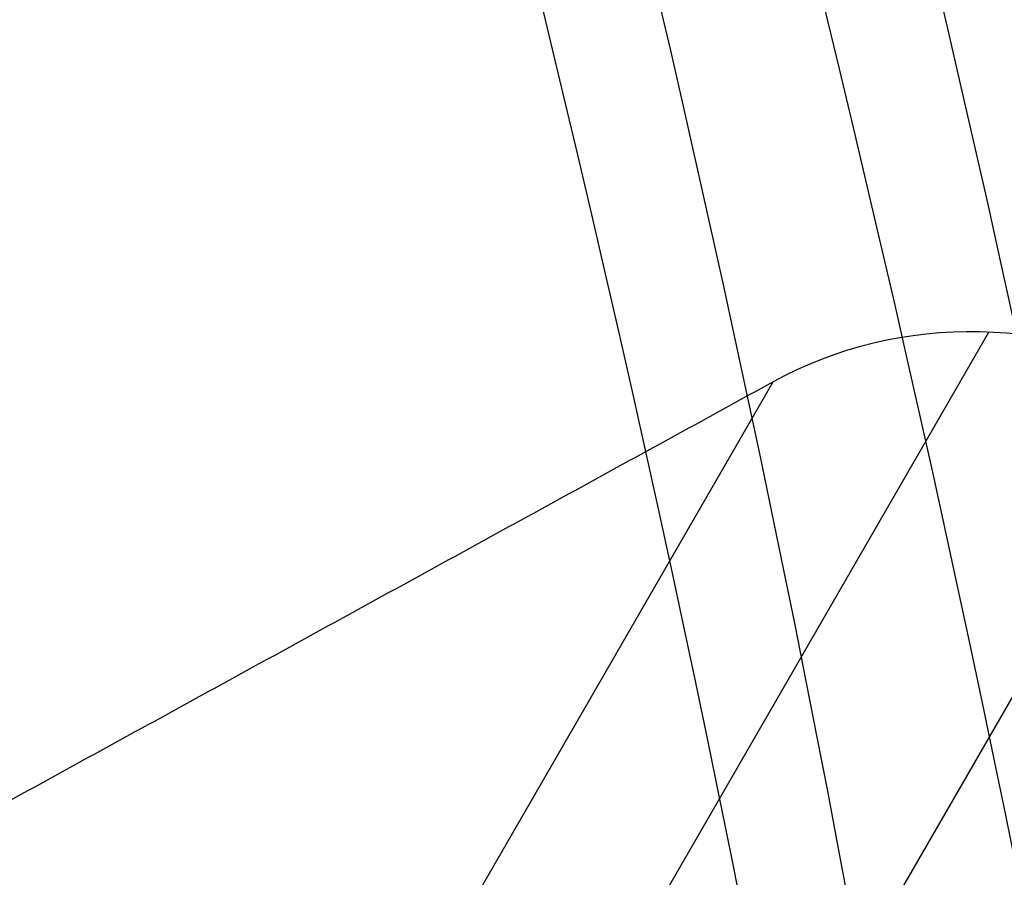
# Model space of a CAD drawing. Header units: millimetres. Extents: x -445 to 449, y -417 to 415.
# Tile 354 of 656: x -155.68 to -151, y -249.15 to -245.07. Entities that reach past the tile are written whole.
import ezdxf

# ---------------------------------------------------------------- set-up
doc = ezdxf.new("R2010")
doc.units = ezdxf.units.MM
doc.header["$MEASUREMENT"] = 0
doc.layers.add('Default', color=7, linetype='Continuous', true_color=0x000000)

msp = doc.modelspace()

# ---------------------------------------------------------------- linework, layer by layer
at = {"layer": 'Default', "color": 9, "true_color": 0xbfbfbf}
for p, q in [((-155.6808, -254.5255, -765.2273), (-151.0782, -246.5537, -736.6909)), ((-156.7073, -254.7657, -765.0111), (-152.1024, -246.7897, -736.4598)), ((-150.1265, -246.8316, -736.7668), (-154.7315, -254.8075, -765.3181))]:
    msp.add_line(p, q, dxfattribs=at)
at = {"layer": 'Default', "color": 9, "true_color": 0xbfbfbf, "extrusion": (0.153498, 0.265866, 0.951711)}
msp.add_circle((-2.0626, 65.6944, -789.3572), 16, dxfattribs=at)
at = {"layer": 'Default', "color": 9, "true_color": 0xbfbfbf, "extrusion": (0.839785, 0.468295, -0.274702)}
for centre, radius, start, end in [((-82.5275, -800.1423, -49.7466), 81, 13.441897, 157.669756), ((-82.5275, -800.1423, -48.7466), 80, 10.889447, 157.764801), ((-82.5275, -800.1423, -50.7466), 80, 10.717106, 160.108605), ((-82.5275, -800.1423, -49.7466), 79, 10.84081, 160.367444)]:
    msp.add_arc(centre, radius, start, end, dxfattribs=at)
at = {"layer": 'Default', "color": 9, "true_color": 0xbfbfbf, "extrusion": (0.153498, 0.265866, 0.951711)}
for centre, radius, start, end in [((6.5976, 50.6944, -789.8572), 2, 270, 330), ((-2.0626, 65.6944, -788.8572), 16, 180, 360), ((-2.0626, 65.6944, -789.8572), 16, 180, 0)]:
    msp.add_arc(centre, radius, start, end, dxfattribs=at)
at = {"layer": 'Default', "color": 9, "true_color": 0xbfbfbf}
for points in [[(-175.1133, -207.7802, -928.5813), (-131.7358, -232.8242, -928.5813), (-88.3583, -257.8682, -928.5813)], [(-88.6928, -259.9492, -916.1898), (-132.9482, -234.3983, -916.1898), (-177.2036, -208.8475, -916.1898)], [(-176.8961, -208.8407, -916.2281), (-132.6407, -234.3916, -916.2281), (-88.3854, -259.9424, -916.2281)], [(-89.4708, -263.1313, -929.6312), (-134.2929, -237.2532, -929.6312), (-179.1151, -211.3752, -929.6312)], [(-93.1827, -265.6984, -926.3726), (-136.5602, -240.6544, -926.3726), (-179.9377, -215.6104, -926.3726)], [(-152.1024, -246.7897, -736.4598), (-159.4213, -250.8062, -734.1573), (-166.7402, -254.8227, -731.8549)]]:
    msp.add_open_spline(points, degree=2, dxfattribs=at)
for points, knots in [([(-177.342, -209.0872, -914.6346), (-176.0173, -216.9259, -905.3272), (-173.1762, -230.8897, -885.6733), (-167.9376, -247.794, -850.3894), (-161.7206, -257.5778, -809.6244), (-157.0502, -257.0054, -779.8556), (-154.7369, -254.8044, -765.318)], [-189.353565, -189.353565, -189.353565, -189.353565, -153.964948, -118.576332, -71.39151, -24.206688, -24.206688, -24.206688, -24.206688]), ([(-155.6506, -259.8636, -764.0302), (-157.8201, -261.9598, -777.708), (-159.9712, -262.3851, -791.4986), (-164.1699, -260.0964, -818.8335), (-166.2214, -257.3759, -832.4035), (-170.1391, -249.0542, -858.7524), (-171.9932, -243.4926, -871.4459), (-175.4494, -229.9869, -895.5306), (-177.0516, -222.0425, -906.9215), (-178.5091, -213.136, -917.515)], [709.935271, 709.935271, 709.935271, 709.935271, 752.393419, 752.393419, 794.836461, 794.836461, 837.156721, 837.156721, 879.495751, 879.495751, 879.495751, 879.495751])]:
    msp.add_open_spline(points, degree=3, knots=knots, dxfattribs=at)

doc.saveas('drawing.dxf')
